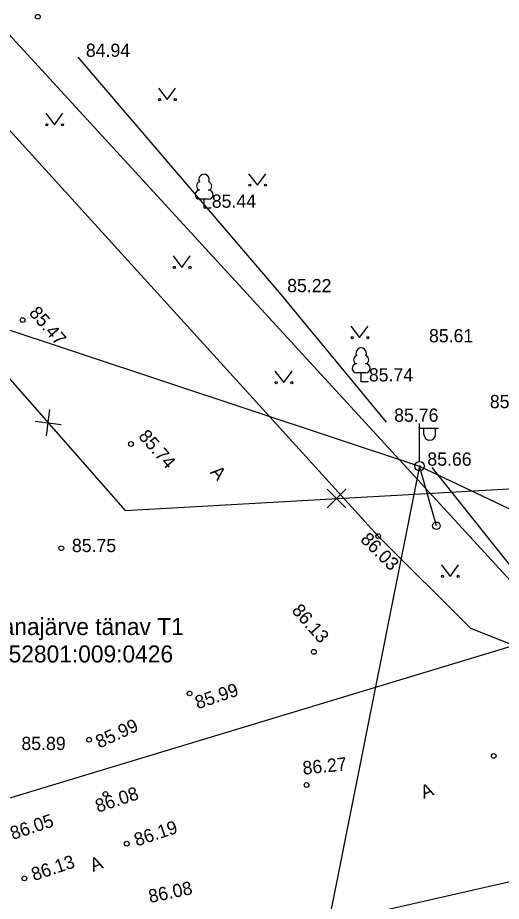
# Model space of a CAD drawing. Extents: x 648748 to 649126, y 6457789 to 6458252.
# Drawn here: x 648959.42 to 648985.01, y 6458145.36 to 6458192.08 of the extents above; entities that cross this region are included whole.
import ezdxf

# ---------------------------------------------------------------- set-up
doc = ezdxf.new("R2010")
doc.units = 0
for name, color, linetype in [('HALJASTUS', 7, 'Continuous'), ('KORGUS-EH2000', 7, 'Continuous'), ('MPOHULIIN', 7, 'Continuous'), ('PIIR', 7, 'Continuous'), ('POST', 7, 'Continuous'), ('PUU', 7, 'Continuous'), ('TEE', 7, 'Continuous'), ('VTRASS', 7, 'Continuous')]:
    doc.layers.add(name, color=color, linetype=linetype)

msp = doc.modelspace()

# ---------------------------------------------------------------- linework, layer by layer
at = {"layer": 'HALJASTUS'}
for p, q in [((648966.871, 6458188.357), (648967.335, 6458187.75)), ((648967.335, 6458187.75), (648967.78, 6458188.357)), ((648960.907, 6458187.03), (648961.37, 6458186.423)), ((648961.37, 6458186.423), (648961.816, 6458187.03)), ((648971.643, 6458183.833), (648972.107, 6458183.227)), ((648972.107, 6458183.227), (648972.552, 6458183.833)), ((648967.648, 6458179.485), (648968.111, 6458178.879)), ((648968.111, 6458178.879), (648968.557, 6458179.485)), ((648977.052, 6458175.773), (648977.516, 6458175.166)), ((648977.516, 6458175.166), (648977.961, 6458175.773)), ((648973.037, 6458173.393), (648973.501, 6458172.787)), ((648973.501, 6458172.787), (648973.946, 6458173.393)), ((648981.837, 6458163.151), (648982.301, 6458162.544)), ((648982.301, 6458162.544), (648982.746, 6458163.151))]:
    msp.add_line(p, q, dxfattribs=at)
msp.add_lwpolyline([(648978.933, 6458170.695), (648973.274, 6458177.544), (648962.625, 6458189.986)], dxfattribs=at)
for centre in [(648966.934, 6458187.75), (648967.763, 6458187.75), (648960.969, 6458186.423), (648961.798, 6458186.423), (648971.706, 6458183.227), (648972.535, 6458183.227), (648967.71, 6458178.879), (648968.539, 6458178.879), (648977.115, 6458175.166), (648977.944, 6458175.166), (648973.1, 6458172.787), (648973.929, 6458172.787), (648981.9, 6458162.544), (648982.729, 6458162.544)]:
    msp.add_circle(centre, 0.055, dxfattribs=at)
at = {"layer": 'KORGUS-EH2000'}
for centre in [(648960.491, 6458192.128), (648959.684, 6458176.094), (648965.415, 6458169.542), (648978.499, 6458164.674), (648961.734, 6458164.031), (648975.092, 6458158.554), (648968.521, 6458156.352), (648963.2, 6458153.905), (648984.608, 6458153.049), (648974.707, 6458151.512), (648964.069, 6458151.037), (648965.193, 6458148.412), (648959.778, 6458146.575)]:
    msp.add_circle(centre, 0.125, dxfattribs=at)
at = {"layer": 'MPOHULIIN'}
for points in [[(648949.064, 6458178.85), (648980.689, 6458168.372), (648993.115, 6458162.488), (649016.276, 6458164.81), (649054.033, 6458170.656), (649094.361, 6458177.194), (649107.677, 6458175.236)], [(648980.689, 6458168.372), (648973.79, 6458133.816), (648969.428, 6458110.939), (648964.567, 6458086.1), (648960.388, 6458067.751), (648949.192, 6458062.065)]]:
    msp.add_lwpolyline(points, dxfattribs=at)
at = {"layer": 'PIIR'}
for p, q in [((648955.09, 6458195.42), (648987.99, 6458159.58)), ((648987.99, 6458159.58), (648945.9, 6458146.87)), ((648970.31, 6458142.98), (649001.06, 6458149.93))]:
    msp.add_line(p, q, dxfattribs=at)
at = {"layer": 'POST'}
for p, q in [((648980.689, 6458168.622), (648980.689, 6458170.622)), ((648980.689, 6458170.372), (648981.689, 6458170.372)), ((648980.916, 6458170.051), (648980.916, 6458170.372)), ((648981.529, 6458170.051), (648981.529, 6458170.372))]:
    msp.add_line(p, q, dxfattribs=at)
msp.add_lwpolyline([(648981.574, 6458165.217), (648980.689, 6458168.372)], dxfattribs=at)
for centre, radius in [((648980.689, 6458168.372), 0.25), ((648980.689, 6458168.372), 0.0234), ((648981.574, 6458165.217), 0.2)]:
    msp.add_circle(centre, radius, dxfattribs=at)
msp.add_arc((648981.222, 6458170.051), 0.306, 180, 0, dxfattribs=at)
at = {"layer": 'PUU'}
for p, q in [((648969.527, 6458182.484), (648969.047, 6458182.484)), ((648969.287, 6458182.009), (648969.287, 6458182.484)), ((648969.667, 6458182.009), (648969.287, 6458182.009)), ((648977.836, 6458173.301), (648977.356, 6458173.301)), ((648977.596, 6458172.826), (648977.596, 6458173.301)), ((648977.976, 6458172.826), (648977.596, 6458172.826))]:
    msp.add_line(p, q, dxfattribs=at)
msp.add_lwpolyline([(649002.59, 6458161.656), (649001.056, 6458164.973), (648993.494, 6458164.57), (648991.171, 6458159.775), (648990.345, 6458159.559), (648987.328, 6458160.816), (648981.354, 6458168.296)], dxfattribs=at)
for centre, radius, start, end in [((648969.287, 6458183.529), 0.277, 332.58, 207.42), ((648969.117, 6458183.181), 0.233, 109.022, 253.142), ((648969.457, 6458183.181), 0.233, 286.851, 70.986), ((648969.05, 6458182.721), 0.238, 90.002, 269.395), ((648969.525, 6458182.721), 0.238, 270.605, 89.998), ((648977.596, 6458174.346), 0.277, 332.58, 207.42), ((648977.426, 6458173.999), 0.233, 109.022, 253.142), ((648977.766, 6458173.999), 0.233, 286.851, 70.986), ((648977.358, 6458173.539), 0.238, 90.002, 269.395), ((648977.834, 6458173.539), 0.238, 270.605, 89.998)]:
    msp.add_arc(centre, radius, start, end, dxfattribs=at)
at = {"layer": 'TEE'}
msp.add_lwpolyline([(649107.397, 6458177.046), (649100.717, 6458173.988), (649091.348, 6458171.54), (649080.638, 6458169.649), (649068.509, 6458167.394), (649058.16, 6458165.62), (649053.786, 6458164.971), (649038.247, 6458163.046), (649010.385, 6458159.395), (648991.816, 6458157.612), (648986.6, 6458158.516), (648983.403, 6458159.789), (648978.499, 6458164.674), (648956.171, 6458189.218), (648949.185, 6458196.386), (648941.448, 6458204.958), (648937.194, 6458209.825), (648934.521, 6458215.407), (648934.235, 6458222.731), (648937.629, 6458230.732), (648939.834, 6458235.213)], dxfattribs=at)
at = {"layer": 'VTRASS'}
for p, q in [((648960.952, 6458169.97), (648961.121, 6458171.36)), ((648960.342, 6458170.75), (648961.731, 6458170.58)), ((648975.797, 6458167.155), (648976.787, 6458166.165)), ((648975.797, 6458166.165), (648976.787, 6458167.155))]:
    msp.add_line(p, q, dxfattribs=at)
msp.add_lwpolyline([(648904.231, 6458212.879), (648940.565, 6458193.977), (648965.109, 6458166.027), (648997.904, 6458167.882), (649020.691, 6458169.172)], dxfattribs=at)

# ---------------------------------------------------------------- texts
at = {"layer": 'KORGUS-EH2000'}
for s, p in [('84.94', (648963.032, 6458190.009)), ('85.44', (648969.694, 6458182.032)), ('85.22', (648973.681, 6458177.567)), ('85.61', (648981.183, 6458174.918)), ('85.74', (648978.003, 6458172.849)), ('85.76', (648984.402, 6458171.434)), ('85.76', (648979.34, 6458170.718)), ('85.66', (648981.096, 6458168.395)), ('85.75', (648962.294, 6458163.828)), ('85.89', (648959.622, 6458153.362))]:
    msp.add_text(s, height=0.7, dxfattribs=at).set_placement(p)
for s, rotation, p in [('85.47', 311.1746, (648959.987, 6458176.446)), ('85.74', 311.3712, (648965.773, 6458169.925)), ('86.03', 315.1165, (648977.511, 6458164.444)), ('86.13', 311.3712, (648973.881, 6458160.712)), ('85.99', 18.5191, (648968.944, 6458155.515)), ('85.99', 24.7037, (648963.747, 6458153.435)), ('86.27', 5.6637, (648974.53, 6458152.061)), ('86.08', 18.4176, (648963.667, 6458150.045)), ('86.05', 18.4176, (648959.165, 6458148.602)), ('86.19', 18.4176, (648965.723, 6458148.256)), ('86.13', 18.4176, (648960.285, 6458146.432)), ('86.08', 11.941, (648966.424, 6458145.27))]:
    msp.add_text(s, height=0.7, rotation=rotation, dxfattribs=at).set_placement(p)
at = {"layer": 'PIIR'}
for s, p in [('Vanajärve tänav T1', (648957.775, 6458159.44)), ('52801:009:0426', (648958.946, 6458157.993))]:
    msp.add_text(s, height=0.9, rotation=360, dxfattribs=at).set_placement(p)
at = {"layer": 'TEE'}
for rotation, p in [(311.3712, (648969.581, 6458168.027)), (21.3517, (648980.906, 6458150.775)), (21.3517, (648963.414, 6458146.915))]:
    msp.add_text('A', height=0.7, rotation=rotation, dxfattribs=at).set_placement(p)

doc.saveas('drawing.dxf')
